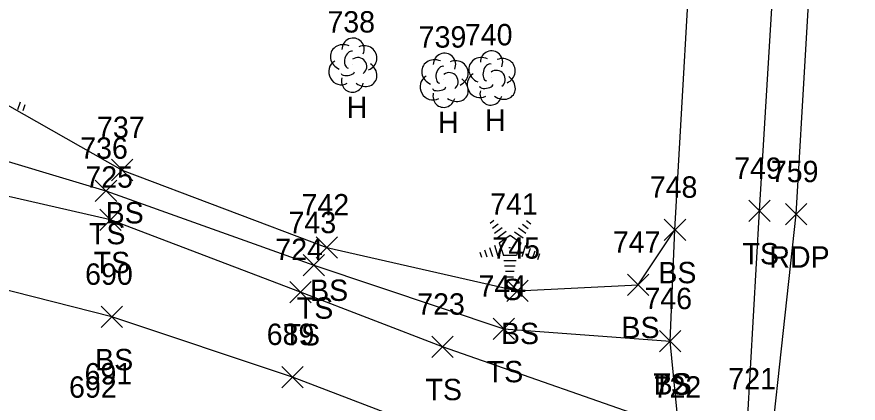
# Model space of a CAD drawing. Extents: x 1482574 to 1485769, y 580696 to 595649.
# Drawn here: x 1483592.5 to 1483671.3, y 584524.6 to 584560.7 of the extents above; entities that cross this region are included whole.
import ezdxf

# ---------------------------------------------------------------- set-up
doc = ezdxf.new("R2010")
doc.units = 0
for name, color, linetype in [('L_A', 7, 'Continuous'), ('L_I', 7, 'Continuous'), ('L_TIC', 7, 'Continuous'), ('LELB', 7, 'Continuous'), ('LTC', 7, 'Continuous'), ('LTD', 7, 'Continuous'), ('P_A', 7, 'Continuous'), ('P_I', 7, 'Continuous'), ('P_TIC', 7, 'Continuous'), ('PET', 7, 'Continuous')]:
    doc.layers.add(name, color=color, linetype=linetype)

msp = doc.modelspace()

# ---------------------------------------------------------------- linework, layer by layer
at = {"layer": 'L_TIC'}
for points in [[(1483601.332, 584545.394), (1483603.332, 584547.394)], [(1483603.332, 584545.394), (1483601.332, 584547.394)], [(1483599.809, 584543.444), (1483601.809, 584545.444)], [(1483601.809, 584543.444), (1483599.809, 584545.444)], [(1483661.014, 584541.564), (1483663.014, 584543.564)], [(1483663.014, 584541.564), (1483661.014, 584543.564)], [(1483600.24, 584540.741), (1483602.24, 584542.741)], [(1483602.24, 584540.741), (1483600.24, 584542.741)], [(1483653.099, 584539.797), (1483655.099, 584541.797)], [(1483655.099, 584539.797), (1483653.099, 584541.797)], [(1483653.099, 584539.797), (1483655.099, 584541.797)], [(1483655.099, 584539.797), (1483653.099, 584541.797)], [(1483620.483, 584538.146), (1483622.483, 584540.146)], [(1483622.483, 584538.146), (1483620.483, 584540.146)], [(1483619.269, 584536.481), (1483621.269, 584538.481)], [(1483621.269, 584536.481), (1483619.269, 584538.481)], [(1483649.645, 584534.659), (1483651.645, 584536.659)], [(1483651.645, 584534.659), (1483649.645, 584536.659)], [(1483618.031, 584533.977), (1483620.031, 584535.977)], [(1483620.031, 584533.977), (1483618.031, 584535.977)], [(1483638.355, 584534.101), (1483640.355, 584536.101)], [(1483640.355, 584534.101), (1483638.355, 584536.101)], [(1483600.351, 584531.656), (1483602.351, 584533.656)], [(1483602.351, 584531.656), (1483600.351, 584533.656)], [(1483637.058, 584530.534), (1483639.058, 584532.534)], [(1483639.058, 584530.534), (1483637.058, 584532.534)], [(1483631.321, 584528.857), (1483633.321, 584530.857)], [(1483633.321, 584528.857), (1483631.321, 584530.857)], [(1483652.653, 584529.374), (1483654.653, 584531.374)], [(1483654.653, 584529.374), (1483652.653, 584531.374)], [(1483652.653, 584529.374), (1483654.653, 584531.374)], [(1483654.653, 584529.374), (1483652.653, 584531.374)], [(1483617.276, 584526.021), (1483619.276, 584528.021)], [(1483619.276, 584526.021), (1483617.276, 584528.021)]]:
    msp.add_lwpolyline(points, dxfattribs=at)
at = {"layer": 'LELB'}
for points in [[(1483653.839, 584485.659), (1483655.164, 584497.249), (1483655.54, 584508.036), (1483660.889, 584522.879), (1483662.014, 584542.564), (1483663.899, 584573.358), (1483665.245, 584597.524), (1483666.54, 584618.219), (1483668.717, 584647.823), (1483669.843, 584670.104), (1483667.833, 584694.477), (1483670.145, 584711.271), (1483671.065, 584740.827), (1483670.556, 584792.728), (1483669.109, 584848.718), (1483666.773, 584902.213), (1483663.282, 584933.661), (1483662.046, 584942.071), (1483660.704, 584971.144), (1483662.191, 585003.591), (1483659.129, 585033.609), (1483656.998, 585045.697), (1483655.659, 585050.885), (1483655.433, 585083.724)], [(1483654.458, 584522.101), (1483653.653, 584530.374), (1483654.099, 584540.797), (1483655.997, 584573.948), (1483659.685, 584598.733), (1483657.741, 584615.238), (1483661.335, 584621.29), (1483663.705, 584646.623), (1483665.979, 584670.364), (1483664.813, 584694.186), (1483667.004, 584709.772), (1483667.878, 584716.64), (1483667.383, 584741.407), (1483668.697, 584792.146), (1483665.359, 584854.012), (1483663.908, 584902.17), (1483659.379, 584934.364), (1483656.136, 584945.723), (1483655.035, 584963.713), (1483656.17, 584970.536), (1483658.828, 585003.132), (1483656.922, 585033.591), (1483650.504, 585052.364), (1483650.206, 585078.549)], [(1483572.908, 584559.012), (1483590.374, 584553.15), (1483602.332, 584546.394), (1483621.483, 584539.146), (1483639.355, 584535.101), (1483650.645, 584535.659), (1483654.099, 584540.797)], [(1483571.404, 584555.374), (1483587.544, 584548.402), (1483600.809, 584544.444), (1483620.269, 584537.481), (1483638.058, 584531.534), (1483653.653, 584530.374)], [(1483660.889, 584522.879), (1483654.458, 584522.101), (1483632.321, 584529.857), (1483619.031, 584534.977), (1483601.24, 584541.741), (1483584.959, 584545.435), (1483569.198, 584552.134)], [(1483642.861, 584494.364), (1483642.409, 584507.252), (1483639.266, 584518.998), (1483618.276, 584527.021), (1483601.351, 584532.656), (1483581.057, 584537.817), (1483561.55, 584544.298)]]:
    msp.add_lwpolyline(points, dxfattribs=at)
at = {"layer": 'LTC'}
for p, q in [((1483592.758, 584552.744), (1483592.521, 584552.015)), ((1483593.202, 584552.494), (1483593.015, 584551.92)), ((1483636.784, 584541.428), (1483637.139, 584541.686)), ((1483636.994, 584540.963), (1483637.523, 584541.347)), ((1483637.204, 584540.497), (1483637.907, 584541.008)), ((1483639.441, 584540.972), (1483640.12, 584540.478)), ((1483639.811, 584541.32), (1483640.361, 584540.921)), ((1483640.183, 584541.669), (1483640.602, 584541.364)), ((1483637.413, 584540.031), (1483638.291, 584540.669)), ((1483637.638, 584539.576), (1483638.649, 584540.311)), ((1483638.649, 584540.311), (1483639.646, 584539.586)), ((1483639.069, 584540.624), (1483639.879, 584540.035)), ((1483637.183, 584539.357), (1483637.514, 584538.338)), ((1483637.638, 584539.576), (1483638.025, 584538.383)), ((1483639.646, 584539.586), (1483639.255, 584538.383)), ((1483635.817, 584538.707), (1483635.969, 584538.24)), ((1483636.272, 584538.924), (1483636.484, 584538.272)), ((1483636.728, 584539.141), (1483636.999, 584538.305)), ((1483640.084, 584539.315), (1483639.746, 584538.275)), ((1483640.529, 584539.065), (1483640.241, 584538.18)), ((1483640.973, 584538.815), (1483640.736, 584538.085)), ((1483641.417, 584538.564), (1483641.231, 584537.99)), ((1483639.255, 584538.383), (1483638.025, 584538.383)), ((1483639.217, 584537.883), (1483638.072, 584537.883)), ((1483639.133, 584537.383), (1483638.145, 584537.383)), ((1483639.049, 584536.883), (1483638.218, 584536.883)), ((1483638.966, 584536.383), (1483638.291, 584536.383))]:
    msp.add_line(p, q, dxfattribs=at)
at = {"layer": 'LTD'}
for p, q in [((1483623.906, 584556.254), (1483623.906, 584556.254)), ((1483623.906, 584556.254), (1483623.906, 584556.254)), ((1483632.465, 584554.843), (1483632.465, 584554.843)), ((1483632.465, 584554.843), (1483632.465, 584554.843)), ((1483636.87, 584555.055), (1483636.87, 584555.055)), ((1483636.87, 584555.055), (1483636.87, 584555.055))]:
    msp.add_line(p, q, dxfattribs=at)
for centre in [(1483623.953, 584557.688), (1483636.917, 584556.489), (1483632.512, 584556.277)]:
    msp.add_arc(centre, 1.047, 335.52715, 180.95627, dxfattribs=at)
for centre, major_axis, ratio, start_param, end_param in [((1483623.114, 584556.92), (1.21, -0.512), 0.895232, 1.570796, 4.712389), ((1483623.697, 584556.712), (-0.208, -0.792), 0.645439, 3.141593, 6.283185), ((1483624.947, 584556.837), (-1.141, -0.483), 0.949671, 1.570796, 4.712389), ((1483624.406, 584556.087), (-0.5, 0.667), 0.989748, 3.141593, 6.283185), ((1483631.673, 584555.509), (1.21, -0.512), 0.895232, 1.570796, 4.712389), ((1483633.507, 584555.426), (-1.141, -0.483), 0.949671, 1.570796, 4.712389), ((1483636.078, 584555.722), (1.21, -0.512), 0.895232, 1.570796, 4.712389), ((1483637.911, 584555.639), (-1.141, -0.483), 0.949671, 1.570796, 4.712389), ((1483622.823, 584555.545), (0.584, -1.042), 0.959034, 3.141593, 6.283185), ((1483624.906, 584555.42), (-1.09, 0.792), 0.841452, 1.570796, 4.712389), ((1483632.257, 584555.301), (-0.208, -0.792), 0.645439, 3.141593, 6.283185), ((1483636.661, 584555.513), (-0.208, -0.792), 0.645439, 3.141593, 6.283185), ((1483623.448, 584555.504), (-0.625, -0.083), 0.423636, 0, 3.141593), ((1483631.382, 584554.134), (0.584, -1.042), 0.959034, 3.141593, 6.283185), ((1483632.965, 584554.676), (-0.5, 0.667), 0.989748, 3.141593, 6.283185), ((1483635.787, 584554.347), (0.584, -1.042), 0.959034, 3.141593, 6.283185), ((1483637.37, 584554.889), (-0.5, 0.667), 0.989748, 3.141593, 6.283185), ((1483637.87, 584554.222), (-1.09, 0.792), 0.841452, 1.570796, 4.712389), ((1483623.906, 584554.754), (0.265, 1.061), 0.942809, 1.570796, 4.712389), ((1483633.465, 584554.01), (-1.09, 0.792), 0.841452, 1.570796, 4.712389), ((1483636.412, 584554.305), (-0.625, -0.083), 0.423636, 0, 3.141593), ((1483632.465, 584553.343), (0.265, 1.061), 0.942809, 1.570796, 4.712389), ((1483632.007, 584554.093), (-0.625, -0.083), 0.423636, 0, 3.141593), ((1483636.87, 584553.555), (0.265, 1.061), 0.942809, 1.570796, 4.712389)]:
    msp.add_ellipse(centre, major_axis=major_axis, ratio=ratio, start_param=start_param, end_param=end_param, dxfattribs=at)
at = {"layer": 'P_TIC'}
for points in [[(1483664.449, 584541.256), (1483666.449, 584543.256)], [(1483666.449, 584541.256), (1483664.449, 584543.256)]]:
    msp.add_lwpolyline(points, dxfattribs=at)
at = {"layer": 'PET'}
msp.add_lwpolyline([(1483625.235, 584246.591), (1483629.421, 584277.157), (1483633.338, 584303.635), (1483639.023, 584342.712), (1483643.26, 584374.137), (1483646.079, 584395.519), (1483650.137, 584421.127), (1483655.751, 584460.703), (1483661.862, 584509.327), (1483665.449, 584542.256), (1483667.26, 584573.098), (1483669.055, 584596.894), (1483670.57, 584612.725), (1483672.955, 584648.438), (1483672.483, 584670.446), (1483673.404, 584692.088), (1483673.152, 584713.725), (1483673.743, 584740.345), (1483672.92, 584793.112)], dxfattribs=at)

# ---------------------------------------------------------------- texts
at = {"layer": 'L_A'}
for s, p in [('H', (1483623.339, 584551.254)), ('H', (1483636.303, 584550.055)), ('H', (1483631.898, 584549.843)), ('BS', (1483600.773, 584541.394)), ('TS', (1483599.219, 584539.444)), ('TS', (1483660.423, 584537.564)), ('TS', (1483599.649, 584536.741)), ('BS', (1483652.54, 584535.797)), ('BS', (1483652.54, 584535.797)), ('S', (1483637.975, 584534.22)), ('BS', (1483619.924, 584534.146)), ('TS', (1483618.679, 584532.481)), ('BS', (1483649.086, 584530.659)), ('TS', (1483617.441, 584529.977)), ('BS', (1483637.796, 584530.101)), ('BS', (1483599.792, 584527.656)), ('TS', (1483636.467, 584526.534)), ('TS', (1483630.73, 584524.857)), ('TS', (1483652.063, 584525.374)), ('BS', (1483652.094, 584525.374))]:
    msp.add_text(s, height=2, dxfattribs=at).set_placement(p)
at = {"layer": 'L_I'}
for s, p in [('738', (1483621.544, 584559.254)), ('739', (1483630.095, 584557.843)), ('740', (1483634.421, 584558.055)), ('737', (1483599.97, 584549.394)), ('736', (1483598.392, 584547.444)), ('749', (1483659.644, 584545.564)), ('725', (1483598.878, 584544.741)), ('748', (1483651.737, 584543.797)), ('748', (1483651.737, 584543.797)), ('742', (1483619.121, 584542.146)), ('741', (1483636.794, 584542.22)), ('743', (1483617.907, 584540.481)), ('747', (1483648.283, 584538.659)), ('724', (1483616.669, 584537.977)), ('745', (1483636.993, 584538.101)), ('690', (1483598.855, 584535.656)), ('744', (1483635.696, 584534.534)), ('746', (1483651.236, 584533.374)), ('746', (1483651.236, 584533.374)), ('723', (1483629.958, 584532.857)), ('689', (1483615.859, 584530.021)), ('691', (1483598.802, 584526.332)), ('721', (1483659.094, 584525.879)), ('721', (1483659.094, 584525.879)), ('692', (1483597.346, 584525.089)), ('722', (1483652.095, 584525.101)), ('722', (1483652.095, 584525.101))]:
    msp.add_text(s, height=2, dxfattribs=at).set_placement(p)
at = {"layer": 'LTC'}
msp.add_text('.', height=1.037, rotation=270, dxfattribs=at).set_placement((1483638.532, 584539.324))
at = {"layer": 'P_A'}
msp.add_text('RDP', height=2, dxfattribs=at).set_placement((1483662.937, 584537.256))
at = {"layer": 'P_I'}
msp.add_text('759', height=2, dxfattribs=at).set_placement((1483663.079, 584545.256))

doc.saveas('drawing.dxf')
